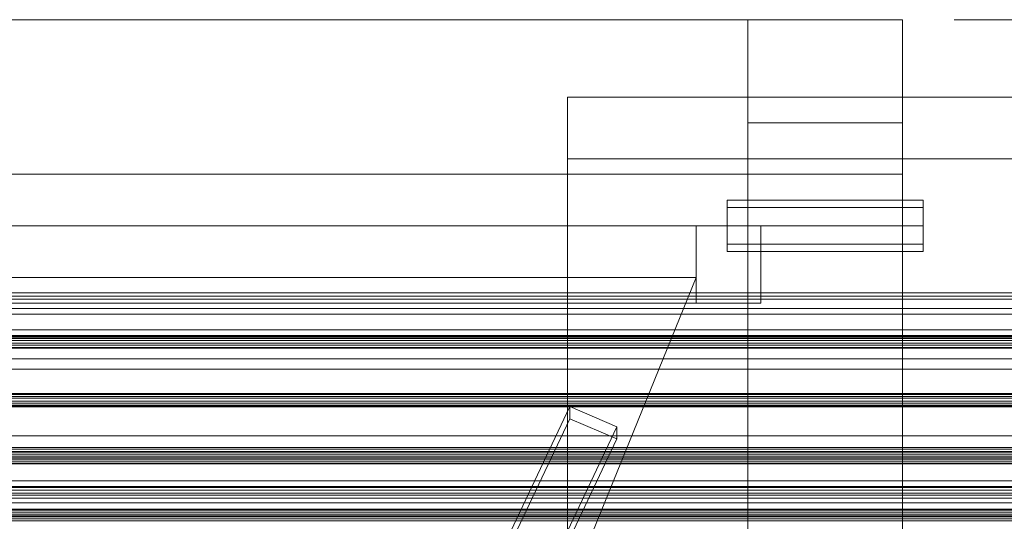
# Model space of a CAD drawing. Header units: millimetres. Extents: x -4738 to 65662, y -68080 to 6847.
# Tile 378 of 656: x -513 to -130, y -32495 to -32300. Entities that reach past the tile are written whole.
import ezdxf

# ---------------------------------------------------------------- set-up
doc = ezdxf.new("R2010")
doc.units = ezdxf.units.MM
for name, color, linetype, lineweight in [('COTAS_P', 1, 'Continuous', 0), ('frontal_C02', 7, 'Continuous', 0), ('frontal_C03', 7, 'Continuous', 0), ('frontal_C03-dry', 7, 'Continuous', 0), ('frontal_dosificador', 7, 'Continuous', 0)]:
    doc.layers.add(name, color=color, linetype=linetype, lineweight=lineweight)
doc.dimstyles.new('R19_100', dxfattribs={"dimtxt": 250, "dimasz": 150, "dimexe": 150, "dimexo": 80, "dimgap": 100, "dimtad": 1, "dimtih": 1, "dimtoh": 1, "dimdsep": 46, "dimcen": 0.09, "dimadec": 0, "dimazin": 0, "dimtfac": 1, "dimtdec": 4, "dimtofl": 0, "dimtmove": 0, "dimatfit": 3, "dimfxl": 1, "dimtolj": 1, "dimtzin": 0, "dimarcsym": 0})

# ---------------------------------------------------------------- blocks, each defined once
blk = doc.blocks.new('DIM_R31_49')
at = {"layer": 'COTAS_P'}
for p, q in [((-150, -32300), (550, -32300)), ((550, -32300), (505, -32450)), ((550, -34900), (550, -32300)), ((550, -32300), (595, -32450)), ((550, -34900), (505, -34750)), ((550, -34900), (595, -34750)), ((-150, -34900), (550, -34900))]:
    blk.add_line(p, q, dxfattribs=at)
blk.add_text('2600 P', height=250, rotation=90, dxfattribs=at).set_placement((450, -33600))

msp = doc.modelspace()

# ---------------------------------------------------------------- linework, layer by layer
at = {"layer": 'frontal_C02'}
for p, q in [((-300, -32497.005), (-300, -32330.096)), ((-300, -32330.096), (300, -32330.096)), ((-300, -32353.96), (-300, -32330.096)), ((300, -32353.96), (-300, -32353.96)), ((-300, -32353.96), (-300, -32520.869)), ((-439.114, -32745.966), (-299.114, -32450.056)), ((-299.114, -32454.825), (-299.114, -32450.056)), ((-299.114, -32450.056), (-280.886, -32457.913)), ((-439.114, -32750.735), (-299.114, -32454.825)), ((-280.886, -32462.682), (-299.114, -32454.825)), ((-280.886, -32457.913), (-420.886, -32753.824)), ((-280.886, -32457.913), (-280.886, -32462.682)), ((-420.886, -32758.593), (-280.886, -32462.682))]:
    msp.add_line(p, q, dxfattribs=at)
at = {"layer": 'frontal_C03'}
for p, q in [((1250, -32406.043), (-1250, -32406.043)), ((1250, -32407.295), (-1250, -32407.295)), ((1250, -32408.401), (-1250, -32408.401)), ((1250, -32412.11), (-1250, -32412.11)), ((1250, -32414.28), (-1250, -32414.28)), ((1250, -32420.303), (-1250, -32420.303)), ((1250, -32422.576), (-1250, -32422.576)), ((1250, -32422.892), (-1250, -32422.892)), ((1250, -32423.452), (-1250, -32423.452)), ((1250, -32423.686), (-1250, -32423.686)), ((-1250, -32424.451), (1250, -32424.451)), ((1250, -32425.573), (-1250, -32425.573)), ((1250, -32426.338), (-1250, -32426.338)), ((1250, -32427.132), (-1250, -32427.132)), ((1250, -32427.448), (-1250, -32427.448)), ((1250, -32431.558), (-1250, -32431.558)), ((1250, -32435.566), (-1250, -32435.566)), ((1250, -32445.033), (-1250, -32445.033)), ((1250, -32445.35), (-1250, -32445.35)), ((1250, -32445.443), (-1250, -32445.443)), ((1250, -32446.144), (-1250, -32446.144)), ((-1250, -32446.908), (1250, -32446.908)), ((1250, -32448.031), (-1250, -32448.031)), ((1250, -32448.795), (-1250, -32448.795)), ((1250, -32449.589), (-1250, -32449.589)), ((1250, -32449.906), (-1250, -32449.906)), ((1250, -32450.157), (-1250, -32450.157)), ((1250, -32461.425), (-1250, -32461.425)), ((1250, -32466.663), (-1250, -32466.663)), ((1250, -32467.491), (-1250, -32467.491)), ((1250, -32467.808), (-1250, -32467.808)), ((1250, -32468.602), (-1250, -32468.602)), ((-1250, -32469.366), (1250, -32469.366)), ((1250, -32470.489), (-1250, -32470.489)), ((1250, -32471.253), (-1250, -32471.253)), ((1250, -32472.047), (-1250, -32472.047)), ((1250, -32472.363), (-1250, -32472.363)), ((-1250, -32478.89), (1250, -32478.89)), ((1495, -32481.073), (-1495, -32481.073)), ((1495, -32481.485), (-1495, -32481.485)), ((1495, -32482.513), (-1495, -32482.513)), ((1495, -32483.71), (-1495, -32483.71)), ((1250, -32484.45), (-1250, -32484.45)), ((1495, -32485.665), (-1495, -32485.665)), ((1495, -32487.529), (-1495, -32487.529)), ((1495, -32490.221), (-1495, -32490.221)), ((1250, -32489.949), (-1250, -32489.949)), ((1250, -32490.265), (-1250, -32490.265)), ((1250, -32491.059), (-1250, -32491.059)), ((-1250, -32491.823), (1250, -32491.823)), ((1495, -32492.569), (-1495, -32492.569)), ((1250, -32492.946), (-1250, -32492.946)), ((1250, -32493.71), (-1250, -32493.71)), ((1250, -32494.504), (-1250, -32494.504))]:
    msp.add_line(p, q, dxfattribs=at)
at = {"layer": 'frontal_C03-dry'}
for p, q in [((-1290, -32466), (1290, -32466)), ((1290, -32470), (-1290, -32470))]:
    msp.add_line(p, q, dxfattribs=at)
at = {"layer": 'frontal_dosificador'}
for p, q in [((-230, -32300), (-1770, -32300)), ((-170, -32300), (-230, -32300)), ((-230, -32360), (-230, -32300)), ((-170, -32360), (-170, -32300)), ((-170, -32340), (-230, -32340)), ((-230, -33900), (-230, -32340)), ((-170, -33900), (-170, -32340)), ((-230, -32360), (-1770, -32360)), ((-170, -32360), (-230, -32360)), ((-238, -32372.929), (-238, -32370)), ((-162, -32370), (-238, -32370)), ((-238, -32380), (-238, -32372.929)), ((-162, -32372.929), (-238, -32372.929)), ((-162, -32372.929), (-162, -32370)), ((-162, -32380), (-162, -32372.929)), ((-250, -32380), (-1750, -32380)), ((-225, -32380), (-250, -32380)), ((-250, -32410), (-250, -32380)), ((-238, -32380), (-238, -32387.071)), ((-238, -32380), (-162, -32380)), ((-225, -32410), (-225, -32380)), ((-162, -32387.071), (-162, -32380)), ((-238, -32387.071), (-238, -32390)), ((-162, -32387.071), (-238, -32387.071)), ((-162, -32387.071), (-162, -32390)), ((-162, -32390), (-238, -32390)), ((-1750, -32400), (-250, -32400)), ((-820, -33800), (-250, -32400)), ((-250, -32410), (-1750, -32410)), ((-225, -32410), (-250, -32410))]:
    msp.add_line(p, q, dxfattribs=at)

# ---------------------------------------------------------------- dimensions: what is measured, and where the dimension line sits
at = {"layer": 'COTAS_P'}
dim = msp.add_aligned_dim(p1=(-150, -34900), p2=(-150, -32300), distance=-700, text='<> P', dimstyle='R19_100', dxfattribs=at)
dim.commit()
dim.dimension.update_dxf_attribs({"geometry": 'DIM_R31_49', "text_midpoint": (550, -33600)})

doc.saveas('drawing.dxf')
